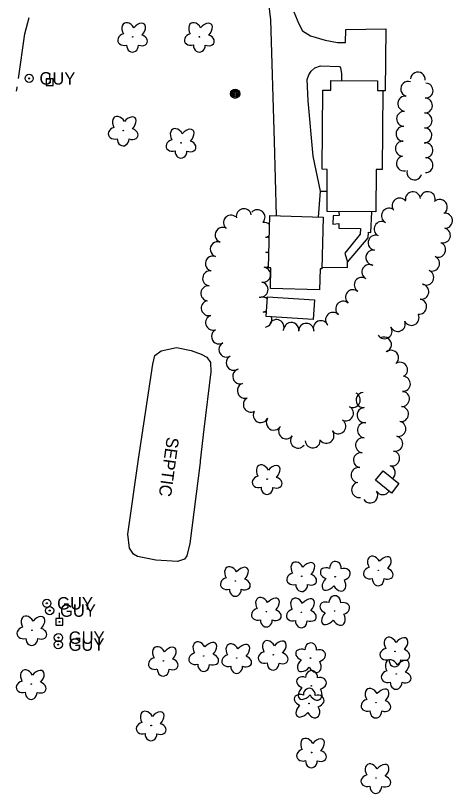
# Model space of a CAD drawing. Extents: x 589250 to 1188077, y 162953 to 363065.
# Drawn here: x 594311.5 to 594523.3, y 175249.7 to 175626.5 of the extents above; entities that cross this region are included whole.
import ezdxf

# ---------------------------------------------------------------- set-up
doc = ezdxf.new("R2010")
doc.units = 0
for name, color, linetype in [('E_BLD', 7, 'Continuous'), ('E_BLD_HvyDash', 7, 'Continuous'), ('E_DWY', 7, 'Continuous'), ('E_LAND_TreeLine_P', 7, 'Continuous'), ('E_LAND_Vegetation', 7, 'Continuous'), ('E_MISCPROP', 7, 'Continuous'), ('E_MISCPROP_Septic_Dash', 7, 'Continuous'), ('E_MISCPROP_Text', 7, 'Continuous'), ('E_PATH_Sidewalk', 7, 'Continuous'), ('E_UTL_EGuyWire', 7, 'Continuous'), ('E_UTL_EPowerPole', 7, 'Continuous'), ('E_WTR_FlowLine', 7, 'Continuous')]:
    doc.layers.add(name, color=color, linetype=linetype)

msp = doc.modelspace()

# ---------------------------------------------------------------- linework, layer by layer
at = {"layer": 'E_BLD'}
for p, q in [((594464.3, 175590.32), (594464.33, 175594.93)), ((594464.33, 175594.93), (594486.96, 175594.77)), ((594486.96, 175594.77), (594486.93, 175590.19)), ((594460.22, 175551.98), (594460.49, 175590.34)), ((594460.49, 175590.34), (594464.3, 175590.32)), ((594486.93, 175590.19), (594489.52, 175590.17)), ((594489.52, 175590.17), (594489.25, 175551.83)), ((594462.66, 175551.96), (594460.22, 175551.98)), ((594462.52, 175531.51), (594462.66, 175551.96)), ((594486.29, 175551.85), (594486.15, 175531.35)), ((594489.25, 175551.83), (594486.29, 175551.85)), ((594486.15, 175531.35), (594462.52, 175531.51)), ((594434.12, 175504.33), (594434.83, 175529.55)), ((594434.83, 175529.55), (594460.73, 175528.82)), ((594460.73, 175528.82), (594460.02, 175503.77)), ((594435.33, 175504.29), (594434.12, 175504.33)), ((594435.05, 175494.32), (594435.33, 175504.29)), ((594459.15, 175503.79), (594458.86, 175493.64)), ((594460.02, 175503.77), (594459.15, 175503.79)), ((594458.86, 175493.64), (594435.05, 175494.32)), ((594433.05, 175480.7), (594433.63, 175490.18)), ((594433.63, 175490.18), (594456.38, 175488.77)), ((594456.38, 175488.77), (594455.79, 175479.3)), ((594455.79, 175479.3), (594433.05, 175480.7)), ((594486.05, 175401.36), (594489.7, 175405.9)), ((594489.7, 175405.9), (594497.38, 175399.73)), ((594493.73, 175395.19), (594486.05, 175401.36)), ((594497.38, 175399.73), (594493.73, 175395.19))]:
    msp.add_line(p, q, dxfattribs=at)
at = {"layer": 'E_BLD_HvyDash'}
for p, q in [((594468.2, 175531.47), (594468.45, 175529.54)), ((594483.82, 175521.42), (594484.2, 175531.36)), ((594465.5, 175529.51), (594465.32, 175525.41)), ((594468.45, 175529.54), (594465.5, 175529.51)), ((594465.32, 175525.41), (594468.27, 175525.68)), ((594468.27, 175525.68), (594468.3, 175523.41)), ((594468.3, 175523.41), (594478.75, 175523.31)), ((594478.75, 175523.31), (594478.55, 175520.58)), ((594478.55, 175520.58), (594471.12, 175511.35)), ((594472.47, 175506.95), (594482.45, 175518.8)), ((594482.45, 175518.8), (594482.72, 175521.51)), ((594482.72, 175521.51), (594483.82, 175521.42)), ((594471.12, 175511.35), (594472.47, 175506.95))]:
    msp.add_line(p, q, dxfattribs=at)
at = {"layer": 'E_DWY'}
for p, q in [((594431.32, 175658.08), (594435.07, 175624.42)), ((594446.37, 175628.24), (594448.88, 175622.42)), ((594435.07, 175624.42), (594436.91, 175565.69)), ((594448.88, 175622.42), (594450.63, 175619.03)), ((594450.63, 175619.03), (594454.56, 175616.64)), ((594454.56, 175616.64), (594461.66, 175614.53)), ((594471.43, 175613.43), (594471.63, 175619.77)), ((594471.63, 175619.77), (594491.1, 175620.01)), ((594491.1, 175620.01), (594490.77, 175590.01)), ((594461.66, 175614.53), (594467.53, 175613.38)), ((594467.53, 175613.38), (594471.43, 175613.43)), ((594456.68, 175601.12), (594459.3, 175602.03)), ((594459.3, 175602.03), (594468.6, 175601.79)), ((594468.6, 175601.79), (594469.13, 175601.1)), ((594452.89, 175595.46), (594453.74, 175597.75)), ((594453.74, 175597.75), (594454.77, 175599.52)), ((594454.77, 175599.52), (594456.68, 175601.12)), ((594469.13, 175601.1), (594469.52, 175598.47)), ((594469.52, 175598.47), (594469.51, 175594.9)), ((594453.37, 175585.12), (594452.89, 175595.46)), ((594490.77, 175590.01), (594489.52, 175589.99)), ((594455.8, 175558.31), (594453.37, 175585.12)), ((594436.91, 175565.69), (594437.93, 175529.46)), ((594459.34, 175541.34), (594455.8, 175558.31)), ((594458.43, 175528.88), (594459.34, 175541.34))]:
    msp.add_line(p, q, dxfattribs=at)
at = {"layer": 'E_LAND_TreeLine_P'}
for centre, radius, start, end in [((594506.55, 175595.44), 3.62, 354.3591, 174.3591), ((594501.89, 175590.89), 3.62, 71.4092, 251.4092), ((594510.32, 175590.11), 3.62, 267.4596, 87.4596), ((594500.46, 175583.82), 3.62, 83.2679, 263.2679), ((594510, 175582.89), 3.62, 267.4596, 87.4596), ((594499.89, 175576.43), 3.62, 87.7126, 267.7126), ((594509.84, 175575.66), 3.62, 269.0857, 89.0857), ((594499.6, 175569.2), 3.62, 87.7126, 267.7126), ((594509.72, 175568.43), 3.62, 269.0857, 89.0857), ((594499.31, 175561.98), 3.62, 87.7126, 267.7126), ((594510.27, 175561.22), 3.62, 274.9884, 94.9884), ((594499.83, 175554.82), 3.62, 101.4836, 281.4836), ((594510.28, 175554), 3.62, 269.0627, 89.0627), ((594504.91, 175550.47), 3.62, 164.3097, 344.3097), ((594511.36, 175537.51), 3.66, 342.2643, 162.2643), ((594497.75, 175534.43), 3.66, 36.2369, 216.2369), ((594504.15, 175537.46), 3.66, 5.8937, 185.8937), ((594517.2, 175533.72), 3.66, 306.2369, 126.2369), ((594422.2, 175529.24), 3.66, 12.0092, 192.0092), ((594428.83, 175528.78), 3.66, 318.4256, 138.4256), ((594492.6, 175529.45), 3.66, 60.9544, 240.9544), ((594519.68, 175527.09), 3.66, 277.4091, 97.4091), ((594415.97, 175526.16), 3.66, 49.5133, 229.5133), ((594432.07, 175522.65), 3.66, 43.8352, 101.1907), ((594489.04, 175523.05), 3.66, 60.9544, 240.9544), ((594411.93, 175520.19), 3.66, 71.1968, 251.1968), ((594518.68, 175519.97), 3.66, 254.4391, 74.4391), ((594432.07, 175522.65), 3.66, 281.1907, 312.9077), ((594433.19, 175515.45), 3.66, 68.4556, 84.7931), ((594486.12, 175516.44), 3.66, 81.4882, 261.4882), ((594409.57, 175513.26), 3.66, 71.1968, 251.1968), ((594516.35, 175513.05), 3.66, 246.5537, 66.5537), ((594433.19, 175515.45), 3.66, 264.7931, 288.2873), ((594432.52, 175508.17), 3.66, 60.6303, 84.7931), ((594485.04, 175509.21), 3.66, 81.4882, 261.4882), ((594407.22, 175506.34), 3.66, 71.1968, 251.1968), ((594513.44, 175506.34), 3.66, 246.5537, 66.5537), ((594431.49, 175500.93), 3.66, 260.3944, 80.3944), ((594432.52, 175508.17), 3.66, 264.7931, 296.1126), ((594483.11, 175502.26), 3.66, 60.6307, 240.6307), ((594405.88, 175499.18), 3.66, 83.1046, 263.1046), ((594510.61, 175499.59), 3.66, 247.5007, 67.5007), ((594430.27, 175493.72), 3.66, 260.3944, 80.3944), ((594479.39, 175495.97), 3.66, 54.8616, 234.8616), ((594508.19, 175492.73), 3.66, 262.0836, 82.0836), ((594405.01, 175491.92), 3.66, 83.1046, 263.1046), ((594475.14, 175490.02), 3.66, 49.6902, 229.6902), ((594431.14, 175486.47), 3.66, 48.2588, 97.8243), ((594507.18, 175485.49), 3.66, 262.0836, 82.0836), ((594405.23, 175484.75), 3.66, 106.6447, 286.6447), ((594470.4, 175484.44), 3.66, 49.6902, 229.6902), ((594407.33, 175477.74), 3.66, 106.6447, 286.6447), ((594431.14, 175486.47), 3.66, 277.8243, 304.667), ((594432.13, 175479.22), 3.66, 73.4933, 97.8243), ((594465.47, 175479.04), 3.66, 45.6993, 225.6993), ((594503.49, 175480.06), 3.66, 205.1432, 25.1432), ((594432.13, 175479.22), 3.66, 277.8243, 21.2559), ((594438.03, 175475.54), 3.66, 334.1342, 154.1342), ((594445.21, 175474.17), 3.66, 349.8137, 169.8137), ((594452.48, 175473.72), 3.66, 0.6993, 180.6993), ((594459.54, 175475.01), 3.66, 23.0794, 203.0794), ((594496.81, 175477.1), 3.66, 202.5007, 22.5007), ((594410.18, 175471.05), 3.66, 119.3097, 299.3097), ((594490.42, 175473.59), 3.66, 212.3068, 32.3068), ((594490.09, 175467.07), 3.66, 292.5007, 112.5007), ((594413.76, 175464.67), 3.66, 119.3097, 299.3097), ((594493.54, 175460.7), 3.66, 309.9887, 129.9887), ((594417.34, 175458.29), 3.66, 119.3097, 299.3097), ((594497.94, 175454.87), 3.66, 305.2078, 125.2078), ((594420.5, 175451.73), 3.66, 107.5577, 287.5577), ((594499.27, 175448.07), 3.66, 266.5396, 86.5396), ((594422.71, 175444.76), 3.66, 107.5577, 287.5577), ((594475, 175440.31), 3.66, 244.1342, 64.1342), ((594480.25, 175440.2), 3.66, 93.9698, 273.9698), ((594498.83, 175440.77), 3.66, 266.5396, 86.5396), ((594425.61, 175438.08), 3.66, 118.4578, 298.4578), ((594471.66, 175433.8), 3.66, 241.2234, 61.2234), ((594480.76, 175432.9), 3.66, 93.9698, 273.9698), ((594498.39, 175433.46), 3.66, 266.5396, 86.5396), ((594430.41, 175432.97), 3.66, 151.8885, 331.8885), ((594436.75, 175429.33), 3.66, 145.4817, 325.4817), ((594467.97, 175427.53), 3.66, 218.7463, 38.7463), ((594480.93, 175425.61), 3.66, 82.7921, 262.7921), ((594497.09, 175426.28), 3.66, 258.0659, 78.0659), ((594442.72, 175425.11), 3.66, 142.0395, 322.0395), ((594462.26, 175422.95), 3.66, 218.7463, 38.7463), ((594448.49, 175420.61), 3.66, 142.0395, 322.0395), ((594455.63, 175420.7), 3.66, 184.6445, 4.6445), ((594480.02, 175418.35), 3.66, 82.7921, 262.7921), ((594495.58, 175419.12), 3.66, 258.0659, 78.0659), ((594479.01, 175411.1), 3.66, 80.9717, 260.9717), ((594494.07, 175411.96), 3.66, 258.0659, 78.0659), ((594477.86, 175403.88), 3.66, 80.9717, 260.9717), ((594491.96, 175404.97), 3.66, 310.3757, 71.7289), ((594478.11, 175396.68), 3.66, 100.7072, 280.7072), ((594483.47, 175394.05), 3.66, 213.6045, 33.6045), ((594489.56, 175398.1), 3.66, 213.6045, 326.517)]:
    msp.add_arc(centre, radius, start, end, dxfattribs=at)
at = {"layer": 'E_LAND_Vegetation'}
for centre in [(594368.31, 175616.14), (594400.68, 175616.15), (594363.72, 175570.76), (594391.79, 175564.81), (594433.52, 175401.92), (594487.4, 175357.73), (594450.28, 175354.9), (594466.48, 175354.63), (594418.13, 175352.61), (594433.16, 175337.74), (594466.2, 175338.04), (594450.12, 175337.38), (594319.45, 175328.76), (594402.77, 175316.24), (594418.77, 175315.29), (594436.47, 175316.84), (594454.53, 175315.22), (594495.47, 175318.46), (594383.18, 175313.9), (594496.07, 175307.55), (594319.14, 175302.64), (594454.93, 175301.81), (594453.82, 175293.26), (594486.28, 175293.67), (594377.28, 175282.6), (594455.02, 175269.51), (594486.25, 175257.14)]:
    msp.add_circle(centre, 0.128, dxfattribs=at)
for centre, major_axis, ratio in [((594366.36, 175619.08), (2.09, -3.67), 0.691916), ((594370.87, 175618.78), (-3.16, -3.55), 0.560249), ((594398.73, 175619.09), (2.09, -3.67), 0.691916), ((594403.24, 175618.79), (-3.16, -3.55), 0.560249), ((594364.6, 175614.91), (3.47, 0.99), 0.782863), ((594372, 175614.56), (-3.41, 1.22), 0.716896), ((594396.97, 175614.92), (3.47, 0.99), 0.782863), ((594404.37, 175614.58), (-3.41, 1.22), 0.716896), ((594368.25, 175612.15), (0.04, 3.45), 0.832022), ((594400.62, 175612.17), (0.04, 3.45), 0.832022), ((594361.77, 175573.7), (2.09, -3.67), 0.691916), ((594366.28, 175573.4), (-3.16, -3.55), 0.560249), ((594360.01, 175569.53), (3.47, 0.99), 0.782863), ((594367.41, 175569.18), (-3.41, 1.22), 0.716896), ((594389.84, 175567.76), (2.09, -3.67), 0.691916), ((594394.35, 175567.45), (-3.16, -3.55), 0.560249), ((594363.66, 175566.77), (0.04, 3.45), 0.832022), ((594388.08, 175563.59), (3.47, 0.99), 0.782863), ((594395.48, 175563.24), (-3.41, 1.22), 0.716896), ((594391.73, 175560.83), (0.04, 3.45), 0.832022), ((594431.57, 175404.87), (2.09, -3.67), 0.691916), ((594436.08, 175404.56), (-3.16, -3.55), 0.560249), ((594429.81, 175400.7), (3.47, 0.99), 0.782863), ((594437.21, 175400.35), (-3.41, 1.22), 0.716896), ((594433.46, 175397.94), (0.04, 3.45), 0.832022), ((594485.44, 175360.68), (2.09, -3.67), 0.691916), ((594489.96, 175360.37), (-3.16, -3.55), 0.560249), ((594448.33, 175357.85), (2.09, -3.67), 0.691916), ((594452.85, 175357.54), (-3.16, -3.55), 0.560249), ((594466.59, 175358.61), (-0.09, -3.45), 0.832022), ((594416.18, 175355.55), (2.09, -3.67), 0.691916), ((594420.69, 175355.25), (-3.16, -3.55), 0.560249), ((594462.81, 175356.25), (3.4, -1.26), 0.716896), ((594470.21, 175355.81), (-3.49, -0.95), 0.782863), ((594483.69, 175356.51), (3.47, 0.99), 0.782863), ((594491.09, 175356.16), (-3.41, 1.22), 0.716896), ((594414.42, 175351.38), (3.47, 0.99), 0.782863), ((594421.82, 175351.03), (-3.41, 1.22), 0.716896), ((594446.57, 175353.68), (3.47, 0.99), 0.782863), ((594453.97, 175353.33), (-3.41, 1.22), 0.716896), ((594463.89, 175352.03), (3.21, 3.51), 0.560249), ((594468.4, 175351.66), (-2.05, 3.69), 0.691916), ((594487.34, 175353.75), (0.04, 3.45), 0.832022), ((594450.23, 175350.92), (0.04, 3.45), 0.832022), ((594418.07, 175348.62), (0.04, 3.45), 0.832022), ((594466.31, 175342.03), (-0.09, -3.45), 0.832022), ((594431.21, 175340.69), (2.09, -3.67), 0.691916), ((594435.73, 175340.38), (-3.16, -3.55), 0.560249), ((594448.17, 175340.32), (2.09, -3.67), 0.691916), ((594452.68, 175340.02), (-3.16, -3.55), 0.560249), ((594462.53, 175339.66), (3.4, -1.26), 0.716896), ((594469.92, 175339.22), (-3.49, -0.95), 0.782863), ((594429.45, 175336.52), (3.47, 0.99), 0.782863), ((594436.85, 175336.17), (-3.41, 1.22), 0.716896), ((594446.41, 175336.15), (3.47, 0.99), 0.782863), ((594453.81, 175335.81), (-3.41, 1.22), 0.716896), ((594317.5, 175331.7), (2.09, -3.67), 0.691916), ((594322.01, 175331.4), (-3.16, -3.55), 0.560249), ((594463.6, 175335.44), (3.21, 3.51), 0.560249), ((594468.11, 175335.08), (-2.05, 3.69), 0.691916), ((594315.74, 175327.53), (3.47, 0.99), 0.782863), ((594433.11, 175333.76), (0.04, 3.45), 0.832022), ((594450.06, 175333.4), (0.04, 3.45), 0.832022), ((594323.14, 175327.18), (-3.41, 1.22), 0.716896), ((594319.39, 175324.77), (0.04, 3.45), 0.832022), ((594400.81, 175319.18), (2.09, -3.67), 0.691916), ((594405.33, 175318.87), (-3.16, -3.55), 0.560249), ((594416.82, 175318.23), (2.09, -3.67), 0.691916), ((594434.51, 175319.78), (2.09, -3.67), 0.691916), ((594439.03, 175319.48), (-3.16, -3.55), 0.560249), ((594454.63, 175319.2), (-0.09, -3.45), 0.832022), ((594493.51, 175321.4), (2.09, -3.67), 0.691916), ((594498.03, 175321.1), (-3.16, -3.55), 0.560249), ((594381.23, 175316.85), (2.09, -3.67), 0.691916), ((594385.74, 175316.54), (-3.16, -3.55), 0.560249), ((594421.34, 175317.93), (-3.16, -3.55), 0.560249), ((594450.86, 175316.84), (3.4, -1.26), 0.716896), ((594458.25, 175316.4), (-3.49, -0.95), 0.782863), ((594491.76, 175317.23), (3.47, 0.99), 0.782863), ((594499.16, 175316.89), (-3.41, 1.22), 0.716896), ((594379.47, 175312.68), (3.47, 0.99), 0.782863), ((594399.06, 175315.01), (3.47, 0.99), 0.782863), ((594406.46, 175314.66), (-3.41, 1.22), 0.716896), ((594415.06, 175314.06), (3.47, 0.99), 0.782863), ((594422.46, 175313.72), (-3.41, 1.22), 0.716896), ((594432.76, 175315.61), (3.47, 0.99), 0.782863), ((594440.16, 175315.27), (-3.41, 1.22), 0.716896), ((594386.87, 175312.33), (-3.41, 1.22), 0.716896), ((594402.71, 175312.25), (0.04, 3.45), 0.832022), ((594418.72, 175311.31), (0.04, 3.45), 0.832022), ((594436.41, 175312.85), (0.04, 3.45), 0.832022), ((594451.93, 175312.61), (3.21, 3.51), 0.560249), ((594456.44, 175312.25), (-2.05, 3.69), 0.691916), ((594494.12, 175310.5), (2.09, -3.67), 0.691916), ((594495.41, 175314.47), (0.04, 3.45), 0.832022), ((594498.64, 175310.19), (-3.16, -3.55), 0.560249), ((594317.19, 175305.59), (2.09, -3.67), 0.691916), ((594321.7, 175305.28), (-3.16, -3.55), 0.560249), ((594383.12, 175309.92), (0.04, 3.45), 0.832022), ((594455.04, 175305.79), (-0.09, -3.45), 0.832022), ((594492.36, 175306.33), (3.47, 0.99), 0.782863), ((594499.76, 175305.98), (-3.41, 1.22), 0.716896), ((594315.43, 175301.42), (3.47, 0.99), 0.782863), ((594451.26, 175303.43), (3.4, -1.26), 0.716896), ((594458.66, 175302.99), (-3.49, -0.95), 0.782863), ((594322.83, 175301.07), (-3.41, 1.22), 0.716896), ((594452.34, 175299.2), (3.21, 3.51), 0.560249), ((594453.93, 175297.24), (-0.09, -3.45), 0.832022), ((594456.85, 175298.84), (-2.05, 3.69), 0.691916), ((594484.33, 175296.62), (2.09, -3.67), 0.691916), ((594488.84, 175296.31), (-3.16, -3.55), 0.560249), ((594496.02, 175303.57), (0.04, 3.45), 0.832022), ((594319.08, 175298.66), (0.04, 3.45), 0.832022), ((594450.15, 175294.88), (3.4, -1.26), 0.716896), ((594457.54, 175294.44), (-3.49, -0.95), 0.782863), ((594451.22, 175290.65), (3.21, 3.51), 0.560249), ((594482.57, 175292.45), (3.47, 0.99), 0.782863), ((594489.97, 175292.1), (-3.41, 1.22), 0.716896), ((594375.33, 175285.54), (2.09, -3.67), 0.691916), ((594379.84, 175285.24), (-3.16, -3.55), 0.560249), ((594455.73, 175290.29), (-2.05, 3.69), 0.691916), ((594486.22, 175289.69), (0.04, 3.45), 0.832022), ((594373.57, 175281.37), (3.47, 0.99), 0.782863), ((594380.97, 175281.03), (-3.41, 1.22), 0.716896), ((594377.22, 175278.62), (0.04, 3.45), 0.832022), ((594453.07, 175272.45), (2.09, -3.67), 0.691916), ((594457.58, 175272.15), (-3.16, -3.55), 0.560249), ((594451.31, 175268.28), (3.47, 0.99), 0.782863), ((594458.71, 175267.94), (-3.41, 1.22), 0.716896), ((594454.96, 175265.53), (0.04, 3.45), 0.832022), ((594484.3, 175260.09), (2.09, -3.67), 0.691916), ((594488.81, 175259.78), (-3.16, -3.55), 0.560249), ((594482.54, 175255.92), (3.47, 0.99), 0.782863), ((594489.94, 175255.57), (-3.41, 1.22), 0.716896), ((594486.19, 175253.16), (0.04, 3.45), 0.832022)]:
    msp.add_ellipse(centre, major_axis=major_axis, ratio=ratio, start_param=1.570796, end_param=4.712389, dxfattribs=at)
at = {"layer": 'E_MISCPROP'}
for radius in [2.23, 1.67, 1.12, 0.558]:
    msp.add_circle((594418, 175588.59), radius, dxfattribs=at)
at = {"layer": 'E_MISCPROP_Septic_Dash'}
for p, q in [((594379.12, 175461.81), (594382.08, 175464.09)), ((594382.08, 175464.09), (594389.55, 175465.68)), ((594389.55, 175465.68), (594396.67, 175464.27)), ((594396.67, 175464.27), (594401.56, 175462.45)), ((594401.56, 175462.45), (594404.2, 175460.99)), ((594378.04, 175457.68), (594379.12, 175461.81)), ((594404.2, 175460.99), (594406.1, 175458.39)), ((594406.1, 175458.39), (594406.16, 175453.9)), ((594371.12, 175411.57), (594378.04, 175457.68)), ((594406.16, 175453.9), (594402.75, 175426.17)), ((594402.75, 175426.17), (594401.07, 175410.81)), ((594365.95, 175375.21), (594371.12, 175411.57)), ((594401.08, 175410.06), (594395.94, 175370.71)), ((594401.07, 175410.81), (594401.08, 175410.06)), ((594366.79, 175368.48), (594365.95, 175375.21)), ((594368.69, 175365.51), (594366.79, 175368.48)), ((594395.94, 175370.71), (594394.52, 175364.7)), ((594370.58, 175364.41), (594368.69, 175365.51)), ((594379.58, 175362.65), (594370.58, 175364.41)), ((594394.52, 175364.7), (594393.42, 175363.19)), ((594390.06, 175362.03), (594379.58, 175362.65)), ((594393.42, 175363.19), (594390.06, 175362.03))]:
    msp.add_line(p, q, dxfattribs=at)
at = {"layer": 'E_PATH_Sidewalk'}
for p, q in [((594459.34, 175541.34), (594462.59, 175541.4)), ((594460.04, 175504.55), (594472.52, 175504.37)), ((594472.52, 175504.37), (594472.47, 175506.95))]:
    msp.add_line(p, q, dxfattribs=at)
at = {"layer": 'E_UTL_EGuyWire'}
for centre, radius in [((594318.13, 175596.03), 2), ((594318.13, 175596.03), 0.25), ((594326.69, 175341.78), 2), ((594326.69, 175341.78), 0.25), ((594328.08, 175338.25), 2), ((594328.08, 175338.25), 0.25), ((594332.32, 175325.14), 2), ((594332.23, 175321.78), 2), ((594332.32, 175325.14), 0.25), ((594332.23, 175321.78), 0.25)]:
    msp.add_circle(centre, radius, dxfattribs=at)
at = {"layer": 'E_UTL_EPowerPole'}
for points in [[(594328.12, 175595.86), (594328.12, 175598.51)], [(594329.8, 175595.86), (594326.45, 175595.86)], [(594326.45, 175595.86), (594326.45, 175592.51)], [(594329.8, 175592.51), (594329.8, 175595.86)], [(594326.45, 175592.51), (594329.8, 175592.51)], [(594334.44, 175334.5), (594331.09, 175334.5)], [(594331.09, 175334.5), (594331.09, 175331.15)], [(594332.76, 175334.5), (594332.76, 175337.15)], [(594334.44, 175331.15), (594334.44, 175334.5)], [(594331.09, 175331.15), (594334.44, 175331.15)]]:
    msp.add_lwpolyline(points, dxfattribs=at)
for centre in [(594328.15, 175594.19), (594332.79, 175332.83)]:
    msp.add_circle(centre, 0.217, dxfattribs=at)
at = {"layer": 'E_WTR_FlowLine'}
for p, q in [((594316.01, 175617.61), (594318.12, 175625.46)), ((594312.95, 175596.03), (594316.01, 175617.61)), ((594312.05, 175589.91), (594312.32, 175591.51)), ((594312.32, 175591.51), (594312.38, 175591.94))]:
    msp.add_line(p, q, dxfattribs=at)

# ---------------------------------------------------------------- texts
at = {"layer": 'E_MISCPROP_Text'}
msp.add_text('SEPTIC', height=6, rotation=262.1835, dxfattribs=at).set_placement((594384.87, 175422.58))
at = {"layer": 'E_UTL_EGuyWire'}
for p in [(594323.13, 175593.03), (594331.69, 175338.78), (594333.08, 175335.25), (594337.32, 175322.14), (594337.23, 175318.78)]:
    msp.add_text('GUY', height=6, dxfattribs=at).set_placement(p)

doc.saveas('drawing.dxf')
